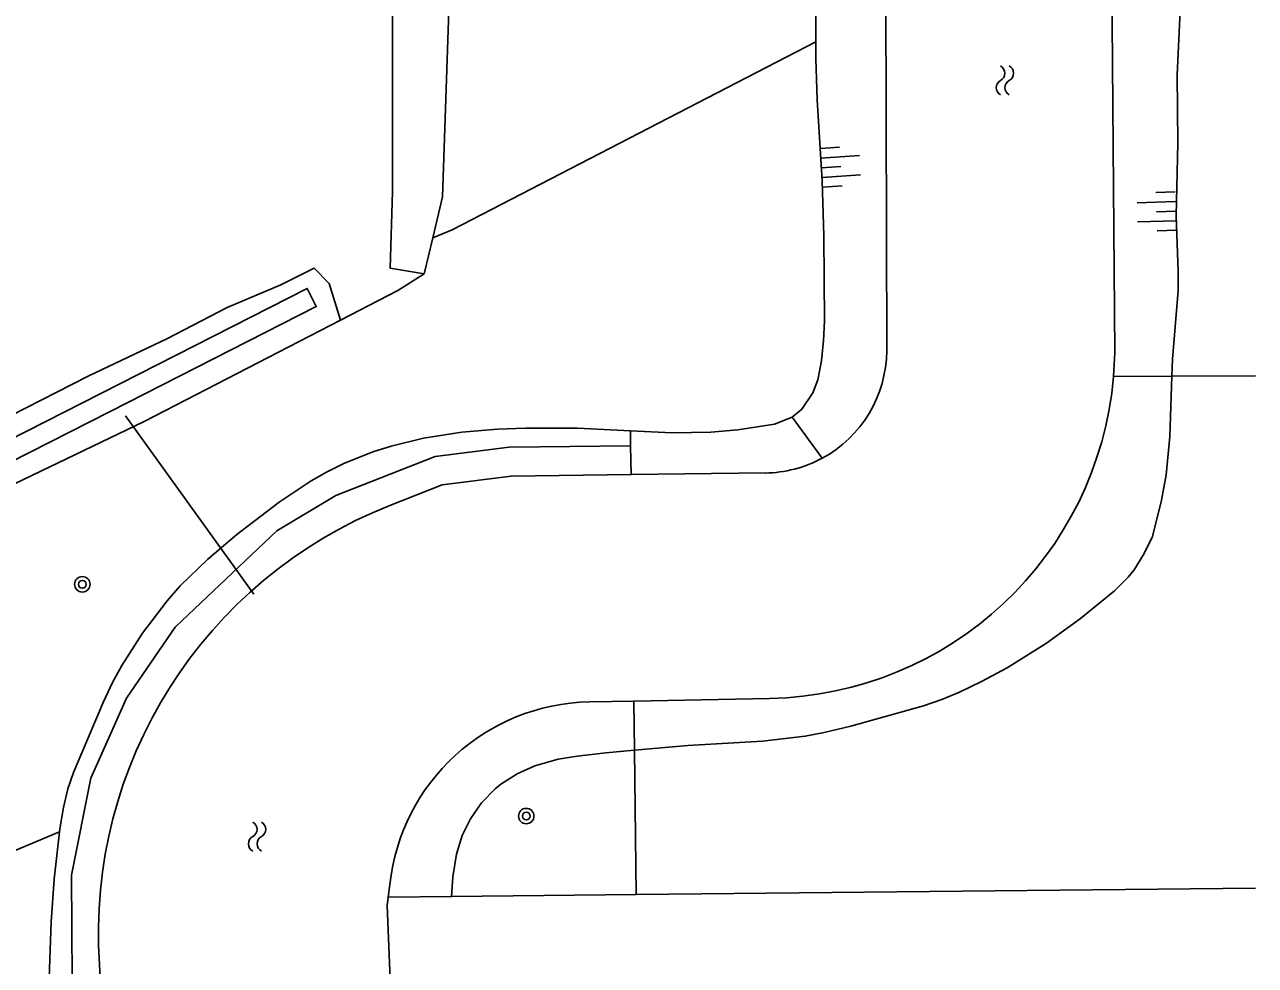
# Model space of a CAD drawing. Extents: x 128999 to 131010, y 395498 to 399007.
# Drawn here: x 130936.2 to 131000, y 395606.9 to 395655.6 of the extents above; entities that cross this region are included whole.
import ezdxf

# ---------------------------------------------------------------- set-up
doc = ezdxf.new("R2010")
doc.units = 0
for name, color, linetype in [('gg-knt-BGT kruinlijn', 7, 'Continuous'), ('gg-knt-onverhard', 7, 'Continuous'), ('gg-kntw-beschoeiing', 7, 'Continuous'), ('gg-kntw-bovenkant insteek waterloop', 7, 'Continuous'), ('gg-kntw-waterlijn', 7, 'Continuous'), ('gg-kwrk-duiker nz buis', 7, 'Continuous'), ('gt-grn-groengrens', 7, 'Continuous'), ('gt-grn-groengrens NZ', 7, 'Continuous'), ('gt-grn-vlakafsluiter', 7, 'Continuous'), ('gt-symb-boom', 7, 'Continuous'), ('gt-symb-talud symbool', 7, 'Continuous'), ('gt-symb-watersymbool', 7, 'Continuous')]:
    doc.layers.add(name, color=color, linetype=linetype)

# ---------------------------------------------------------------- blocks, each defined once
blk = doc.blocks.new('gt0-BOOM')
at = {"layer": 'gt-symb-boom'}
for radius in [0.4, 0.2]:
    blk.add_circle((0, 0), radius, dxfattribs=at)
blk = doc.blocks.new('gt0-TALUD')
at = {"layer": 'gt-symb-talud symbool'}
for p, q in [((-1, -1), (-1, 0)), ((-0.5, -2), (-0.5, 0)), ((0, -1), (0, 0)), ((0.5, -2), (0.5, 0)), ((1, -1), (1, 0))]:
    blk.add_line(p, q, dxfattribs=at)
blk = doc.blocks.new('gt0-TALUD_1')
at = {"layer": 'gt-symb-talud symbool'}
for p, q in [((-1, -1), (-1, 0)), ((-0.5, -2), (-0.5, 0)), ((0, -1), (0, 0)), ((0.5, -2), (0.5, 0)), ((1, -1), (1, 0))]:
    blk.add_line(p, q, dxfattribs=at)
blk = doc.blocks.new('gt0-WA')
at = {"layer": 'gt-symb-watersymbool'}
for centre, start, end in [((-0.323, 0.022), 28.07249, 151.92751), ((0.427, 0.422), 208.07248, 331.92751), ((-0.323, -0.428), 28.07249, 151.92751), ((0.427, -0.028), 208.07248, 331.92751)]:
    blk.add_arc(centre, 0.425, start, end, dxfattribs=at)

msp = doc.modelspace()

# ---------------------------------------------------------------- linework, layer by layer
at = {"layer": 'gg-knt-BGT kruinlijn'}
for points in [[(130995.675, 395637.404), (130995.705, 395638.289), (130995.992, 395641.839), (130995.999, 395642.838), (130995.902, 395645.721), (130995.986, 395649.49), (130995.956, 395653.03), (130996.1, 395656.344), (130996.328, 395664.54), (130996.093, 395671.757), (130994.813, 395676.869), (130992.373, 395681.454)], [(130977.227, 395654.741), (130977.249, 395659.013), (130977.181, 395665.494), (130976.922, 395672.192), (130977.181, 395673.379)], [(130977.227, 395654.741), (130977.223, 395653.874), (130977.294, 395651.734), (130977.553, 395647.54), (130977.645, 395644.685), (130977.674, 395640.26), (130977.63, 395639.262), (130977.52, 395638.203), (130977.327, 395637.22), (130977.077, 395636.544), (130976.509, 395635.702), (130976.002, 395635.279)], [(130967.826, 395618.014), (130970.601, 395618.261), (130974.456, 395618.481), (130976.675, 395618.745), (130977.658, 395618.929), (130979.048, 395619.268), (130982.807, 395620.318), (130983.751, 395620.65), (130984.677, 395621.029), (130985.813, 395621.573), (130987.131, 395622.295), (130989.176, 395623.568), (130990.936, 395624.839), (130992.694, 395626.281), (130993.403, 395626.992), (130993.713, 395627.374), (130994.238, 395628.222), (130994.669, 395629.095), (130995.144, 395630.986), (130995.385, 395632.298), (130995.571, 395634.283), (130995.675, 395637.404)], [(130976.002, 395635.279), (130975.082, 395634.911), (130973.179, 395634.623), (130971.783, 395634.501), (130969.784, 395634.469), (130967.622, 395634.576)], [(130938.048, 395613.789), (130938.078, 395614.052), (130938.242, 395615.041), (130938.475, 395616.01), (130938.761, 395616.856), (130940.294, 395620.491), (130940.783, 395621.533), (130941.263, 395622.41), (130942.348, 395624.093), (130943.611, 395625.757), (130944.29, 395626.531), (130945.723, 395627.925), (130947.227, 395629.2), (130949.413, 395630.877), (130951.076, 395631.988), (130951.871, 395632.437), (130952.769, 395632.879), (130954.276, 395633.478), (130955.231, 395633.777), (130956.905, 395634.187), (130958.878, 395634.509), (130960.733, 395634.663), (130962.188, 395634.715), (130964.873, 395634.713), (130967.622, 395634.576)], [(130958.346, 395610.441), (130958.417, 395611.464), (130958.604, 395612.636), (130958.903, 395613.593), (130959.33, 395614.47), (130959.91, 395615.291), (130960.614, 395616.009), (130960.914, 395616.253), (130961.757, 395616.801), (130962.671, 395617.216), (130963.871, 395617.551), (130964.86, 395617.714), (130966.351, 395617.882), (130967.826, 395618.014)], [(130940.095, 395589.204), (130939.675, 395590.354), (130938.857, 395593.045), (130938.621, 395594.018), (130938.254, 395596.035), (130937.731, 395600.106), (130937.555, 395602.126), (130937.489, 395604.125), (130937.496, 395606.21), (130937.603, 395609.125), (130937.768, 395611.333), (130938.048, 395613.789)]]:
    msp.add_lwpolyline(points, dxfattribs=at)
at = {"layer": 'gg-knt-onverhard'}
msp.add_line((130956.941, 395642.712), (130957.388, 395644.583), dxfattribs=at)
for points in [[(130957.388, 395644.583), (130957.892, 395646.694), (130959.198, 395685.36), (130961.185, 395687.946)], [(130954.162, 395687.85), (130955.305, 395684.808), (130955.29, 395646.987), (130955.174, 395642.999), (130956.941, 395642.712)]]:
    msp.add_lwpolyline(points, dxfattribs=at)
at = {"layer": 'gg-kntw-beschoeiing'}
for p, q in [((130980.82, 395673.263), (130980.898, 395638.716)), ((130974.599, 395632.388), (130967.65, 395632.304)), ((130967.794, 395620.567), (130965.495, 395620.523)), ((130974.83, 395620.702), (130967.794, 395620.567)), ((130955.07, 395610.407), (130955.158, 395611.055)), ((130940.106, 395606.921), (130940.265, 395603.351))]:
    msp.add_line(p, q, dxfattribs=at)
for points in [[(130987.321, 395677.004), (130989.471, 395676.996), (130992.45, 395672.868), (130992.712, 395638.637)], [(130992.712, 395638.637), (130992.691, 395638.011), (130992.649, 395637.391)], [(130967.65, 395632.304), (130961.445, 395632.229), (130957.873, 395631.773), (130955.151, 395630.698)], [(130974.099, 395557.986), (130971.56, 395564.837), (130970.278, 395567.967), (130966.221, 395575.242), (130962.341, 395581.72), (130959.841, 395587.123), (130957.511, 395592.643), (130955.799, 395599.424), (130955.243, 395604.444), (130955.011, 395609.978), (130955.07, 395610.407)]]:
    msp.add_lwpolyline(points, dxfattribs=at)
for centre, radius, start, end in [((130974.521, 395638.763), 6.377, 298.38895, 359.57455), ((130974.478, 395638.936), 18.237, 271.10743, 355.14149), ((130974.52, 395638.777), 6.39, 270.70413, 298.33381), ((130963.911, 395608.507), 23.858, 111.54199, 183.81049), ((130965.697, 395609.926), 10.599, 91.09092, 173.88427)]:
    msp.add_arc(centre, radius, start, end, dxfattribs=at)
at = {"layer": 'gg-kntw-bovenkant insteek waterloop'}
msp.add_line((130952.606, 395640.318), (130952.007, 395642.21), dxfattribs=at)
for points in [[(130952.007, 395642.21), (130951.235, 395643.005), (130949.509, 395642.139), (130946.72, 395640.974), (130943.594, 395639.349), (130939.555, 395637.431), (130935.461, 395635.342), (130930.171, 395632.899), (130921.125, 395628.999), (130917.258, 395627.025), (130913.448, 395625.223), (130910.378, 395623.599), (130908.328, 395622.84), (130907.228, 395622.805)], [(130915.652, 395622.399), (130929.007, 395628.608), (130942.429, 395635.057), (130952.606, 395640.318)]]:
    msp.add_lwpolyline(points, dxfattribs=at)
at = {"layer": 'gg-kntw-waterlijn'}
msp.add_lwpolyline([(130798.83, 395622.552), (130803.522, 395622.309), (130816.995, 395621.837), (130831.375, 395621.064), (130846.243, 395620.932), (130864.373, 395621.489), (130878.494, 395621.626), (130907.805, 395621.629), (130912.808, 395623.535), (130928.559, 395630.605), (130950.866, 395641.953), (130951.345, 395641.012), (130940.661, 395635.576), (130927.094, 395628.674), (130914.129, 395622.637), (130908.132, 395620.278), (130885.259, 395620.383), (130859.582, 395619.606), (130849.916, 395619.314), (130833.64, 395619.715), (130824.669, 395619.937), (130798.954, 395621.318)], dxfattribs=at)
at = {"layer": 'gg-kwrk-duiker nz buis'}
msp.add_line((130941.459, 395635.353), (130948.106, 395626.106), dxfattribs=at)
at = {"layer": 'gt-grn-groengrens'}
for p, q in [((130995.675, 395637.404), (130992.649, 395637.391)), ((130995.675, 395637.404), (131000, 395637.423)), ((130976.002, 395635.279), (130977.553, 395633.153)), ((130967.631, 395633.804), (130967.622, 395634.576)), ((130967.65, 395632.304), (130967.631, 395633.804)), ((130967.826, 395618.014), (130967.794, 395620.567)), ((130967.918, 395610.541), (130967.826, 395618.014))]:
    msp.add_line(p, q, dxfattribs=at)
for points in [[(130977.227, 395654.741), (130958.383, 395644.984), (130957.388, 395644.583)], [(130978.363, 395533.685), (130973.726, 395531.349), (130967.458, 395538.063), (130961.757, 395548.698), (130958.51, 395562.302), (130952.905, 395572.891), (130946.4, 395581.473), (130944.887, 395584.206), (130942.44, 395590.052), (130939.907, 395597.303), (130938.713, 395603.361), (130938.669, 395611.548), (130939.665, 395616.571), (130941.508, 395620.712), (130944.03, 395624.393), (130949.294, 395629.39), (130952.351, 395631.22), (130957.499, 395633.237), (130961.341, 395633.728), (130967.631, 395633.804)]]:
    msp.add_lwpolyline(points, dxfattribs=at)
at = {"layer": 'gt-grn-groengrens NZ'}
msp.add_line((130923.105, 395607.51), (130938.048, 395613.789), dxfattribs=at)
at = {"layer": 'gt-grn-vlakafsluiter'}
for p, q in [((130967.918, 395610.541), (131000, 395610.876)), ((130958.346, 395610.441), (130955.07, 395610.407)), ((130967.918, 395610.541), (130958.346, 395610.441))]:
    msp.add_line(p, q, dxfattribs=at)
msp.add_lwpolyline([(130956.941, 395642.712), (130955.563, 395641.847), (130952.606, 395640.318)], dxfattribs=at)

# ---------------------------------------------------------------- block references
at = {"layer": 'gt-symb-boom'}
for p in [(130939.223, 395626.618), (130962.222, 395614.606)]:
    msp.add_blockref('gt0-BOOM', p, dxfattribs=at)
at = {"layer": 'gt-symb-talud symbool'}
for name, p, xscale, yscale, rotation in [('gt0-TALUD_1', (130977.519, 395648.208), 1.0003139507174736, 1.0003139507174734, 93.89789623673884), ('gt0-TALUD', (130995.882, 395645.965), 0.999544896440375, 0.999544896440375, -88.10803458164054)]:
    msp.add_blockref(name, p, dxfattribs=dict(at, xscale=xscale, yscale=yscale, rotation=rotation))
at = {"layer": 'gt-symb-watersymbool', "rotation": 90.11459140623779}
for p in [(130987.017, 395652.683), (130948.276, 395613.489)]:
    msp.add_blockref('gt0-WA', p, dxfattribs=at)

doc.saveas('drawing.dxf')
